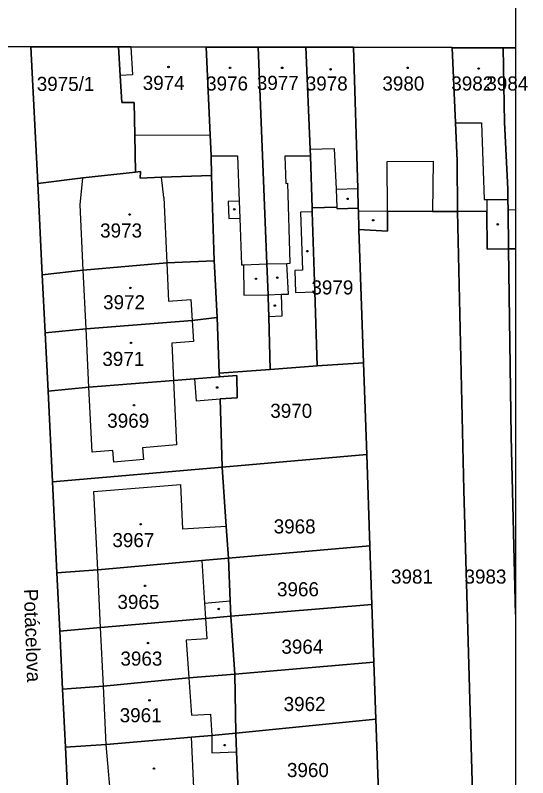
# Model space of a CAD drawing. Extents: x -596233 to -595156, y -1161235 to -1159375.
# Drawn here: x -595218.5 to -595156.7, y -1161127.7 to -1161035.8 of the extents above; entities that cross this region are included whole.
import ezdxf

# ---------------------------------------------------------------- set-up
doc = ezdxf.new("R2010")
doc.units = 0
for name, color, linetype in [('KN_CAR_KR', 7, 'Continuous'), ('KN_KULTURY', 7, 'Continuous'), ('KN_PARC_CIS_POZ', 7, 'Continuous'), ('KN_PARC_CIS_STAV', 7, 'Continuous'), ('KN_PARC_PLOCHA', 7, 'Continuous'), ('KN_ULICE', 7, 'Continuous'), ('parcely_l', 7, 'Continuous')]:
    doc.layers.add(name, color=color, linetype=linetype)

msp = doc.modelspace()

# ---------------------------------------------------------------- linework, layer by layer
at = {"layer": 'KN_CAR_KR'}
for points in [[(-595204.62, -1161039.59), (-595204.42, -1161042.95)], [(-595204.42, -1161042.95), (-595205.87, -1161043.03)], [(-595165.46, -1161048.75), (-595162.31, -1161048.72)], [(-595162.31, -1161048.72), (-595161.98, -1161058)], [(-595204.12, -1161050.22), (-595195.05, -1161050.2)], [(-595182.99, -1161051.92), (-595180.08, -1161051.82)], [(-595180.08, -1161051.82), (-595179.85, -1161056.72)], [(-595194.93, -1161052.72), (-595191.74, -1161052.72)], [(-595191.74, -1161052.72), (-595191.54, -1161058.18)], [(-595182.95, -1161052.76), (-595186.04, -1161052.75)], [(-595186.04, -1161052.75), (-595185.91, -1161056.04)], [(-595173.71, -1161053.41), (-595168.16, -1161053.36)], [(-595173.65, -1161059.37), (-595173.71, -1161053.41)], [(-595168.16, -1161053.36), (-595168.22, -1161059.41)], [(-595210.71, -1161058.64), (-595210.37, -1161055.38)], [(-595200.63, -1161057.75), (-595200.9, -1161055.28)], [(-595185.91, -1161056.04), (-595185.68, -1161056.03)], [(-595185.37, -1161065.67), (-595185.68, -1161056.03)], [(-595179.85, -1161056.72), (-595177.24, -1161056.67)], [(-595179.85, -1161056.72), (-595179.75, -1161058.9)], [(-595200.63, -1161057.75), (-595200.26, -1161065.6)], [(-595191.54, -1161058.18), (-595192.86, -1161058.22)], [(-595192.86, -1161058.22), (-595192.77, -1161060.27)], [(-595191.54, -1161058.18), (-595191.47, -1161060.22)], [(-595161.98, -1161058), (-595161.68, -1161058)], [(-595161.68, -1161058), (-595159.14, -1161057.97)], [(-595161.68, -1161058), (-595161.67, -1161059.4)], [(-595210.33, -1161066.52), (-595210.71, -1161058.64)], [(-595159.12, -1161059.21), (-595158.2304, -1161059.1843)], [(-595192.77, -1161060.27), (-595191.47, -1161060.22)], [(-595191.47, -1161060.22), (-595191.27, -1161065.84)], [(-595182.74, -1161059.46), (-595184.13, -1161059.5)], [(-595184.13, -1161059.5), (-595183.91, -1161066.5)], [(-595177.16, -1161059.34), (-595173.65, -1161059.37)], [(-595200.26, -1161065.6), (-595200.04, -1161070.23)], [(-595191.02, -1161065.84), (-595188.21, -1161065.72)], [(-595188.21, -1161065.72), (-595185.78, -1161065.69)], [(-595185.78, -1161065.69), (-595185.37, -1161065.67)], [(-595185.57, -1161069.4), (-595185.78, -1161065.69)], [(-595209.99, -1161073.57), (-595210.33, -1161066.52)], [(-595191.27, -1161065.84), (-595191.02, -1161065.84)], [(-595191.02, -1161065.84), (-595190.98, -1161069.53)], [(-595183.91, -1161066.5), (-595184.83, -1161066.53)], [(-595184.83, -1161066.53), (-595184.75, -1161069.18)], [(-595188.06, -1161069.46), (-595186.46, -1161069.41)], [(-595186.46, -1161069.41), (-595185.57, -1161069.4)], [(-595186.46, -1161069.41), (-595186.38, -1161072.06)], [(-595184.75, -1161069.18), (-595182.43, -1161069.1)], [(-595200.04, -1161070.23), (-595197.38, -1161070.05)], [(-595197.38, -1161070.05), (-595197.21, -1161072.56)], [(-595190.98, -1161069.53), (-595188.06, -1161069.46)], [(-595186.38, -1161072.06), (-595187.98, -1161072.11)], [(-595197.21, -1161072.56), (-595197.04, -1161075.12)], [(-595209.66, -1161080.6), (-595209.99, -1161073.57)], [(-595197.04, -1161075.12), (-595199.66, -1161075.29)], [(-595199.66, -1161075.29), (-595199.45, -1161079.8)], [(-595199.45, -1161079.8), (-595199.09, -1161087.56)], [(-595196.92, -1161079.6), (-595196.73, -1161082.24)], [(-595209.28, -1161088.46), (-595209.66, -1161080.6)], [(-595196.73, -1161082.24), (-595193.82, -1161082.03)], [(-595199.09, -1161087.56), (-595203.19, -1161087.91)], [(-595206.78, -1161088.24), (-595209.28, -1161088.46)], [(-595206.66, -1161089.64), (-595206.78, -1161088.24)], [(-595203.19, -1161087.91), (-595203.07, -1161089.33)], [(-595203.07, -1161089.33), (-595206.66, -1161089.64)], [(-595209.08, -1161093.2), (-595198.61, -1161092.33)], [(-595198.61, -1161092.33), (-595198.39, -1161097.72)], [(-595208.59, -1161102.63), (-595209.08, -1161093.2)], [(-595193.1, -1161097.42), (-595198.39, -1161097.72)], [(-595196.02, -1161101.53), (-595195.72, -1161106.67)], [(-595208.25, -1161109.61), (-595208.59, -1161102.63)], [(-595195.72, -1161106.67), (-595192.61, -1161106.39)], [(-595195.72, -1161106.67), (-595195.61, -1161108.5)], [(-595195.61, -1161108.5), (-595195.44, -1161110.95)], [(-595207.91, -1161116.65), (-595208.25, -1161109.61)], [(-595195.44, -1161110.95), (-595197.92, -1161111.12)], [(-595197.92, -1161111.12), (-595197.61, -1161115.68)], [(-595197.61, -1161115.68), (-595197.3, -1161120.17)], [(-595207.57, -1161123.68), (-595207.91, -1161116.65)], [(-595197.3, -1161120.17), (-595195, -1161120.06)], [(-595195, -1161120.06), (-595194.84, -1161122.63)], [(-595194.84, -1161122.63), (-595194.84, -1161124.7)], [(-595196.94, -1161130.66), (-595197.27, -1161122.83)], [(-595206.91, -1161131.5), (-595207.57, -1161123.68)], [(-595194.84, -1161124.7), (-595191.84, -1161124.59)]]:
    msp.add_lwpolyline(points, dxfattribs=at)
at = {"layer": 'KN_KULTURY'}
for centre, radius in [((-595200.06, -1161042.01), 0.09), ((-595200.06, -1161042.01), 0.0398), ((-595192.63, -1161042.1), 0.09), ((-595192.63, -1161042.1), 0.0398), ((-595186.35, -1161042.1), 0.09), ((-595186.35, -1161042.1), 0.0398), ((-595180.52, -1161042.28), 0.09), ((-595180.52, -1161042.28), 0.0398), ((-595171.23, -1161042.1), 0.09), ((-595171.23, -1161042.1), 0.0398), ((-595162.66, -1161042.19), 0.09), ((-595162.66, -1161042.19), 0.0398), ((-595178.47, -1161057.9), 0.09), ((-595178.47, -1161057.9), 0.0398), ((-595192.13, -1161059.16), 0.09), ((-595192.13, -1161059.16), 0.0398), ((-595204.74, -1161059.79), 0.09), ((-595204.74, -1161059.79), 0.0398), ((-595175.38, -1161060.48), 0.09), ((-595175.38, -1161060.48), 0.0398), ((-595160.35, -1161060.98), 0.09), ((-595160.35, -1161060.98), 0.0398), ((-595183.31, -1161064.21), 0.09), ((-595183.31, -1161064.21), 0.0398), ((-595189.52, -1161067.54), 0.09), ((-595189.52, -1161067.54), 0.0398), ((-595186.95, -1161067.4), 0.09), ((-595186.95, -1161067.4), 0.0398), ((-595204.65, -1161068.64), 0.09), ((-595204.65, -1161068.64), 0.0398), ((-595187.24, -1161070.77), 0.09), ((-595187.24, -1161070.77), 0.0398), ((-595204.57, -1161075.27), 0.09), ((-595204.57, -1161075.27), 0.0398), ((-595194.19, -1161080.65), 0.09), ((-595194.19, -1161080.65), 0.0398), ((-595204.21, -1161082.79), 0.09), ((-595204.21, -1161082.79), 0.0398), ((-595203.41, -1161097.14), 0.09), ((-595203.41, -1161097.14), 0.0398), ((-595202.88, -1161104.57), 0.09), ((-595202.88, -1161104.57), 0.0398), ((-595194, -1161107.36), 0.09), ((-595194, -1161107.36), 0.0398), ((-595202.53, -1161111.47), 0.09), ((-595202.53, -1161111.47), 0.0398), ((-595202.35, -1161118.37), 0.09), ((-595202.35, -1161118.37), 0.0398), ((-595193.28, -1161123.78), 0.09), ((-595193.28, -1161123.78), 0.0398), ((-595201.82, -1161126.6), 0.09), ((-595201.82, -1161126.6), 0.0398)]:
    msp.add_circle(centre, radius, dxfattribs=at)
at = {"layer": 'KN_PARC_PLOCHA'}
for points in [[(-595158.2304, -1161025.5573), (-595158.2304, -1161039.7076), (-595159.7, -1161039.71), (-595165.85, -1161039.71), (-595165.85, -1161039.64), (-595177.76, -1161039.62), (-595183.5, -1161039.62), (-595189.25, -1161039.61), (-595195.53, -1161039.6), (-595204.62, -1161039.59), (-595206.08, -1161039.59), (-595216.64, -1161039.57), (-595224.44, -1161039.52), (-595230.3, -1161039.51), (-595236.14, -1161039.49), (-595241.85, -1161039.48), (-595247.75, -1161039.47), (-595253.55, -1161039.46), (-595259.47, -1161039.44), (-595270.7, -1161039.42)], [(-595220.01, -1161132.87), (-595220.43, -1161123.65), (-595221.01, -1161112.55), (-595221.41, -1161104.78), (-595221.78, -1161096.94), (-595222.15, -1161089.03), (-595222.61, -1161079.06), (-595222.93, -1161072.23), (-595223.56, -1161061.13), (-595223.83, -1161053.11), (-595224.02, -1161048.97), (-595224.44, -1161039.52), (-595216.64, -1161039.57), (-595215.82, -1161056.05), (-595215.28, -1161067.06), (-595214.93, -1161074.07), (-595214.58, -1161081.1), (-595214.04, -1161092.04), (-595213.51, -1161103), (-595213.17, -1161110.02), (-595212.83, -1161117.04), (-595212.49, -1161124.04), (-595211.96, -1161135.06)]]:
    msp.add_lwpolyline(points, dxfattribs=at)
for points in [[(-595206.08, -1161039.59), (-595205.87, -1161043.03), (-595205.68, -1161046.3), (-595204.2, -1161046.27), (-595204.12, -1161050.22), (-595204.03, -1161054.69), (-595210.37, -1161055.38), (-595215.82, -1161056.05), (-595216.64, -1161039.57)], [(-595195.53, -1161039.6), (-595195.05, -1161050.2), (-595194.93, -1161052.72), (-595194.86, -1161055.08), (-595200.9, -1161055.28), (-595203.46, -1161055.42), (-595203.45, -1161054.62), (-595204.03, -1161054.69), (-595204.12, -1161050.22), (-595204.2, -1161046.27), (-595205.68, -1161046.3), (-595205.87, -1161043.03), (-595206.08, -1161039.59), (-595204.62, -1161039.59)], [(-595189.25, -1161039.61), (-595188.21, -1161065.72), (-595188.06, -1161069.46), (-595188.05, -1161069.74), (-595187.98, -1161072.11), (-595187.8, -1161078.47), (-595193.94, -1161078.93), (-595194.19, -1161072.22), (-595194.51, -1161066.06), (-595194.55, -1161065.36), (-595194.86, -1161055.08), (-595194.93, -1161052.72), (-595195.05, -1161050.2), (-595195.53, -1161039.6)], [(-595183.5, -1161039.62), (-595182.99, -1161051.92), (-595182.95, -1161052.76), (-595182.75, -1161059), (-595182.74, -1161059.46), (-595182.43, -1161069.1), (-595182.14, -1161078.05), (-595187.8, -1161078.47), (-595187.98, -1161072.11), (-595188.05, -1161069.74), (-595188.06, -1161069.46), (-595188.21, -1161065.72), (-595189.25, -1161039.61)], [(-595177.17, -1161059.04), (-595179.74, -1161059.09), (-595179.75, -1161058.9), (-595182.75, -1161059), (-595182.95, -1161052.76), (-595182.99, -1161051.92), (-595183.5, -1161039.62), (-595177.76, -1161039.62), (-595177.24, -1161056.67)], [(-595165.85, -1161039.71), (-595165.46, -1161048.75), (-595165.26, -1161053.33), (-595165.19, -1161059.43), (-595168.22, -1161059.41), (-595173.65, -1161059.37), (-595173.67, -1161061.78), (-595177.09, -1161061.59), (-595177.16, -1161059.34), (-595177.17, -1161059.04), (-595177.24, -1161056.67), (-595177.76, -1161039.62), (-595165.85, -1161039.64)], [(-595159.06, -1161063.92), (-595161.63, -1161063.95), (-595161.67, -1161059.4), (-595165.19, -1161059.43), (-595165.26, -1161053.33), (-595165.46, -1161048.75), (-595165.85, -1161039.71), (-595159.7, -1161039.71), (-595159.55, -1161048.7), (-595159.16, -1161056.69), (-595159.14, -1161057.97), (-595159.12, -1161059.21)], [(-595158.2304, -1161063.9119), (-595159.06, -1161063.92), (-595159.12, -1161059.21), (-595159.14, -1161057.97), (-595159.16, -1161056.69), (-595159.55, -1161048.7), (-595159.7, -1161039.71), (-595158.2304, -1161039.7076)], [(-595194.86, -1161055.08), (-595194.55, -1161065.36), (-595200.26, -1161065.6), (-595210.33, -1161066.52), (-595215.28, -1161067.06), (-595215.82, -1161056.05), (-595210.37, -1161055.38), (-595204.03, -1161054.69), (-595203.45, -1161054.62), (-595203.46, -1161055.42), (-595200.9, -1161055.28)], [(-595177.17, -1161059.04), (-595177.16, -1161059.34), (-595177.09, -1161061.59), (-595176.56, -1161077.69), (-595182.14, -1161078.05), (-595182.43, -1161069.1), (-595182.74, -1161059.46), (-595182.75, -1161059), (-595179.75, -1161058.9), (-595179.74, -1161059.09)], [(-595165.19, -1161059.43), (-595164.45, -1161093.04), (-595163.1, -1161139.37), (-595174.43, -1161139.31), (-595174.64, -1161131.61), (-595175.04, -1161120.65), (-595175.29, -1161113.78), (-595175.54, -1161106.82), (-595175.77, -1161099.74), (-595176.13, -1161088.71), (-595176.56, -1161077.69), (-595177.09, -1161061.59), (-595173.67, -1161061.78), (-595173.65, -1161059.37), (-595168.22, -1161059.41)], [(-595159.06, -1161063.92), (-595158.73, -1161086.57), (-595158.2304, -1161108.0207), (-595158.2304, -1161159.9679), (-595162.5, -1161159.89), (-595163.1, -1161139.37), (-595164.45, -1161093.04), (-595165.19, -1161059.43), (-595161.67, -1161059.4), (-595161.63, -1161063.95)], [(-595158.2304, -1161108.0207), (-595158.73, -1161086.57), (-595159.06, -1161063.92), (-595158.2304, -1161063.9119)], [(-595194.19, -1161072.22), (-595197.21, -1161072.56), (-595209.99, -1161073.57), (-595214.93, -1161074.07), (-595215.28, -1161067.06), (-595210.33, -1161066.52), (-595200.26, -1161065.6), (-595194.55, -1161065.36), (-595194.51, -1161066.06)], [(-595193.94, -1161078.93), (-595193.92, -1161079.36), (-595196.92, -1161079.6), (-595199.45, -1161079.8), (-595209.66, -1161080.6), (-595214.58, -1161081.1), (-595214.93, -1161074.07), (-595209.99, -1161073.57), (-595197.21, -1161072.56), (-595194.19, -1161072.22)], [(-595176.13, -1161088.71), (-595193.6, -1161090.24), (-595193.82, -1161082.03), (-595191.78, -1161081.88), (-595191.83, -1161079.2), (-595193.92, -1161079.36), (-595193.94, -1161078.93), (-595187.8, -1161078.47), (-595182.14, -1161078.05), (-595176.56, -1161077.69)], [(-595193.6, -1161090.24), (-595214.04, -1161092.04), (-595214.58, -1161081.1), (-595209.66, -1161080.6), (-595199.45, -1161079.8), (-595196.92, -1161079.6), (-595193.92, -1161079.36), (-595191.83, -1161079.2), (-595191.78, -1161081.88), (-595193.82, -1161082.03)], [(-595175.77, -1161099.74), (-595192.83, -1161101.25), (-595193.1, -1161097.42), (-595193.6, -1161090.24), (-595176.13, -1161088.71)], [(-595192.83, -1161101.25), (-595196.02, -1161101.53), (-595208.59, -1161102.63), (-595213.51, -1161103), (-595214.04, -1161092.04), (-595193.6, -1161090.24), (-595193.1, -1161097.42)], [(-595175.54, -1161106.82), (-595192.53, -1161108.24), (-595192.61, -1161106.39), (-595192.83, -1161101.25), (-595175.77, -1161099.74)], [(-595192.53, -1161108.24), (-595195.61, -1161108.5), (-595208.25, -1161109.61), (-595213.17, -1161110.02), (-595213.51, -1161103), (-595208.59, -1161102.63), (-595196.02, -1161101.53), (-595192.83, -1161101.25), (-595192.61, -1161106.39)], [(-595175.29, -1161113.78), (-595192.08, -1161115.21), (-595192.53, -1161108.24), (-595175.54, -1161106.82)], [(-595192.08, -1161115.21), (-595197.61, -1161115.68), (-595207.91, -1161116.65), (-595212.83, -1161117.04), (-595213.17, -1161110.02), (-595208.25, -1161109.61), (-595195.61, -1161108.5), (-595192.53, -1161108.24)], [(-595175.04, -1161120.65), (-595191.93, -1161122.34), (-595192.08, -1161115.21), (-595175.29, -1161113.78)], [(-595191.93, -1161122.34), (-595194.84, -1161122.63), (-595197.27, -1161122.83), (-595207.57, -1161123.68), (-595212.49, -1161124.04), (-595212.83, -1161117.04), (-595207.91, -1161116.65), (-595197.61, -1161115.68), (-595192.08, -1161115.21)], [(-595174.64, -1161131.61), (-595190.37, -1161133.06), (-595191.51, -1161133.17), (-595191.84, -1161124.59), (-595191.93, -1161122.34), (-595175.04, -1161120.65)], [(-595191.51, -1161133.17), (-595196.81, -1161133.82), (-595206.85, -1161134.71), (-595211.96, -1161135.06), (-595212.49, -1161124.04), (-595207.57, -1161123.68), (-595197.27, -1161122.83), (-595194.84, -1161122.63), (-595191.93, -1161122.34), (-595191.84, -1161124.59)]]:
    msp.add_lwpolyline(points, close=True, dxfattribs=at)
at = {"layer": 'parcely_l'}
for points in [[(-595158.2304, -1161025.5573), (-595158.2304, -1161039.7076)], [(-595216.64, -1161039.57), (-595224.44, -1161039.52)], [(-595206.08, -1161039.59), (-595216.64, -1161039.57)], [(-595215.82, -1161056.05), (-595216.64, -1161039.57)], [(-595195.53, -1161039.6), (-595204.62, -1161039.59), (-595206.08, -1161039.59)], [(-595204.03, -1161054.69), (-595204.12, -1161050.22), (-595204.2, -1161046.27), (-595205.68, -1161046.3), (-595205.87, -1161043.03), (-595206.08, -1161039.59)], [(-595189.25, -1161039.61), (-595195.53, -1161039.6)], [(-595195.53, -1161039.6), (-595195.05, -1161050.2), (-595194.93, -1161052.72), (-595194.86, -1161055.08)], [(-595187.8, -1161078.47), (-595187.98, -1161072.11), (-595188.05, -1161069.74), (-595188.06, -1161069.46), (-595188.21, -1161065.72), (-595189.25, -1161039.61)], [(-595189.25, -1161039.61), (-595183.5, -1161039.62)], [(-595183.5, -1161039.62), (-595182.99, -1161051.92), (-595182.95, -1161052.76), (-595182.75, -1161059)], [(-595177.76, -1161039.62), (-595183.5, -1161039.62)], [(-595165.85, -1161039.71), (-595165.85, -1161039.64), (-595177.76, -1161039.62)], [(-595177.76, -1161039.62), (-595177.24, -1161056.67), (-595177.17, -1161059.04)], [(-595159.7, -1161039.71), (-595165.85, -1161039.71)], [(-595165.19, -1161059.43), (-595165.26, -1161053.33), (-595165.46, -1161048.75), (-595165.85, -1161039.71)], [(-595158.2304, -1161039.7076), (-595159.7, -1161039.71)], [(-595159.7, -1161039.71), (-595159.55, -1161048.7), (-595159.16, -1161056.69), (-595159.14, -1161057.97), (-595159.12, -1161059.21), (-595159.06, -1161063.92)], [(-595158.2304, -1161039.7076), (-595158.2304, -1161063.9119)], [(-595215.82, -1161056.05), (-595210.37, -1161055.38), (-595204.03, -1161054.69)], [(-595204.03, -1161054.69), (-595203.45, -1161054.62), (-595203.46, -1161055.42), (-595200.9, -1161055.28), (-595194.86, -1161055.08)], [(-595194.86, -1161055.08), (-595194.55, -1161065.36)], [(-595215.28, -1161067.06), (-595215.82, -1161056.05)], [(-595182.75, -1161059), (-595179.75, -1161058.9), (-595179.74, -1161059.09), (-595177.17, -1161059.04)], [(-595182.14, -1161078.05), (-595182.43, -1161069.1), (-595182.74, -1161059.46), (-595182.75, -1161059)], [(-595177.17, -1161059.04), (-595177.16, -1161059.34), (-595177.09, -1161061.59)], [(-595177.09, -1161061.59), (-595173.67, -1161061.78), (-595173.65, -1161059.37), (-595168.22, -1161059.41), (-595165.19, -1161059.43)], [(-595165.19, -1161059.43), (-595161.67, -1161059.4), (-595161.63, -1161063.95), (-595159.06, -1161063.92)], [(-595165.19, -1161059.43), (-595164.45, -1161093.04), (-595163.1, -1161139.37)], [(-595176.56, -1161077.69), (-595177.09, -1161061.59)], [(-595159.06, -1161063.92), (-595158.2304, -1161063.9119)], [(-595159.06, -1161063.92), (-595158.73, -1161086.57), (-595158.2304, -1161108.0207)], [(-595158.2304, -1161063.9119), (-595158.2304, -1161108.0207)], [(-595194.55, -1161065.36), (-595200.26, -1161065.6), (-595210.33, -1161066.52), (-595215.28, -1161067.06)], [(-595194.55, -1161065.36), (-595194.51, -1161066.06), (-595194.19, -1161072.22)], [(-595214.93, -1161074.07), (-595215.28, -1161067.06)], [(-595214.93, -1161074.07), (-595209.99, -1161073.57), (-595197.21, -1161072.56), (-595194.19, -1161072.22)], [(-595194.19, -1161072.22), (-595193.94, -1161078.93)], [(-595214.58, -1161081.1), (-595214.93, -1161074.07)], [(-595176.56, -1161077.69), (-595182.14, -1161078.05)], [(-595176.13, -1161088.71), (-595176.56, -1161077.69)], [(-595193.94, -1161078.93), (-595187.8, -1161078.47)], [(-595182.14, -1161078.05), (-595187.8, -1161078.47)], [(-595214.58, -1161081.1), (-595209.66, -1161080.6), (-595199.45, -1161079.8), (-595196.92, -1161079.6), (-595193.92, -1161079.36)], [(-595193.92, -1161079.36), (-595193.94, -1161078.93)], [(-595193.92, -1161079.36), (-595191.83, -1161079.2), (-595191.78, -1161081.88), (-595193.82, -1161082.03), (-595193.6, -1161090.24)], [(-595214.04, -1161092.04), (-595214.58, -1161081.1)], [(-595193.6, -1161090.24), (-595176.13, -1161088.71)], [(-595175.77, -1161099.74), (-595176.13, -1161088.71)], [(-595193.6, -1161090.24), (-595214.04, -1161092.04)], [(-595192.83, -1161101.25), (-595193.1, -1161097.42), (-595193.6, -1161090.24)], [(-595214.04, -1161092.04), (-595213.51, -1161103)], [(-595175.77, -1161099.74), (-595192.83, -1161101.25)], [(-595175.54, -1161106.82), (-595175.77, -1161099.74)], [(-595213.51, -1161103), (-595208.59, -1161102.63), (-595196.02, -1161101.53), (-595192.83, -1161101.25)], [(-595192.53, -1161108.24), (-595192.61, -1161106.39), (-595192.83, -1161101.25)], [(-595213.17, -1161110.02), (-595213.51, -1161103)], [(-595175.54, -1161106.82), (-595192.53, -1161108.24)], [(-595175.29, -1161113.78), (-595175.54, -1161106.82)], [(-595158.2304, -1161108.0207), (-595158.2304, -1161159.9679)], [(-595213.17, -1161110.02), (-595208.25, -1161109.61), (-595195.61, -1161108.5), (-595192.53, -1161108.24)], [(-595192.08, -1161115.21), (-595192.53, -1161108.24)], [(-595212.83, -1161117.04), (-595213.17, -1161110.02)], [(-595192.08, -1161115.21), (-595175.29, -1161113.78)], [(-595175.04, -1161120.65), (-595175.29, -1161113.78)], [(-595212.83, -1161117.04), (-595207.91, -1161116.65), (-595197.61, -1161115.68), (-595192.08, -1161115.21)], [(-595192.08, -1161115.21), (-595191.93, -1161122.34)], [(-595212.49, -1161124.04), (-595212.83, -1161117.04)], [(-595175.04, -1161120.65), (-595191.93, -1161122.34)], [(-595174.64, -1161131.61), (-595175.04, -1161120.65)], [(-595191.93, -1161122.34), (-595194.84, -1161122.63), (-595197.27, -1161122.83), (-595207.57, -1161123.68), (-595212.49, -1161124.04)], [(-595191.93, -1161122.34), (-595191.84, -1161124.59), (-595191.51, -1161133.17)], [(-595211.96, -1161135.06), (-595212.49, -1161124.04)]]:
    msp.add_lwpolyline(points, dxfattribs=at)

# ---------------------------------------------------------------- texts
at = {"layer": 'KN_PARC_CIS_POZ'}
for s, p in [('3975/1', (-595215.9466, -1161044.89)), ('3979', (-595182.8266, -1161069.43)), ('3970', (-595187.7866, -1161084.31)), ('3968', (-595187.3766, -1161098.25)), ('3981', (-595173.2266, -1161104.3)), ('3983', (-595164.3666, -1161104.3)), ('3966', (-595186.9766, -1161105.83)), ('3964', (-595186.4466, -1161112.75)), ('3962', (-595186.1766, -1161119.67)), ('3960', (-595185.7766, -1161127.63))]:
    msp.add_text(s, height=1.7, dxfattribs=at).set_placement(p)
at = {"layer": 'KN_PARC_CIS_STAV'}
for s, p in [('3974', (-595203.1666, -1161044.77)), ('3976', (-595195.5266, -1161044.84)), ('3977', (-595189.4066, -1161044.77)), ('3978', (-595183.5066, -1161044.84)), ('3980', (-595174.2666, -1161044.84)), ('3982', (-595165.9566, -1161044.84)), ('3984', (-595161.7293, -1161044.84)), ('3973', (-595208.3066, -1161062.57)), ('3972', (-595207.9466, -1161071.22)), ('3971', (-595208.0366, -1161078.05)), ('3969', (-595207.4466, -1161085.5)), ('3967', (-595206.8266, -1161099.9)), ('3965', (-595206.2166, -1161107.36)), ('3963', (-595205.8566, -1161114.19)), ('3961', (-595205.9466, -1161121.02))]:
    msp.add_text(s, height=1.7, dxfattribs=at).set_placement(p)
at = {"layer": 'KN_ULICE'}
msp.add_text('Potácelova', height=1.7, rotation=272.025343, dxfattribs=at).set_placement((-595217.5104, -1161104.9585))

doc.saveas('drawing.dxf')
